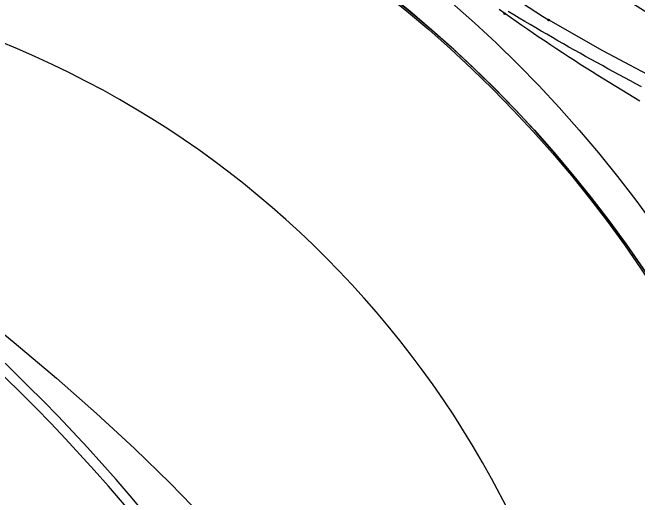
# Model space of a CAD drawing. Extents: x -14 to 1565148, y -25 to 642856.
# Drawn here: x 1564853.79 to 1564884.76, y 636507.46 to 636531.5 of the extents above; entities that cross this region are included whole.
import ezdxf

# ---------------------------------------------------------------- set-up
doc = ezdxf.new("R2010")
doc.units = 0
for name, color, linetype in [('DR_P_Erosion_Control', 7, 'Continuous'), ('GE_P_Alignment_100_Stations', 7, 'Continuous'), ('GE_P_Driveway_CL', 7, 'Continuous'), ('GE_X_Alignment', 7, 'Continuous'), ('PV_P_EOP', 7, 'Continuous'), ('SC_Shading2', 7, 'Continuous'), ('TR_Turning_Path28', 7, 'Continuous'), ('TR_Turning_Path28 - Copy-1', 7, 'Continuous')]:
    doc.layers.add(name, color=color, linetype=linetype)

msp = doc.modelspace()

# ---------------------------------------------------------------- linework, layer by layer
at = {"layer": 'DR_P_Erosion_Control'}
msp.add_lwpolyline([(1564834.662, 636529.958), (1564835.141, 636529.587), (1564837.548, 636527.74), (1564839.973, 636525.899), (1564842.397, 636524.069), (1564844.802, 636522.251), (1564847.167, 636520.45), (1564849.47, 636518.669), (1564851.699, 636516.909), (1564853.869, 636515.144), (1564855.96, 636513.382), (1564857.953, 636511.63), (1564859.834, 636509.894), (1564861.595, 636508.179), (1564863.235, 636506.488), (1564864.754, 636504.821), (1564866.159, 636503.175), (1564867.457, 636501.546), (1564868.659, 636499.927), (1564869.78, 636498.302), (1564870.422, 636497.314)], dxfattribs=at)
at = {"layer": 'GE_P_Alignment_100_Stations'}
for points in [[(1564880.353, 636531.131), (1564880.049, 636531.308), (1564877.121, 636533.227), (1564874.279, 636535.236), (1564871.506, 636537.338), (1564868.804, 636539.532), (1564866.176, 636541.814), (1564863.626, 636544.182), (1564861.643, 636546.137)], [(1564884.96, 636527.825), (1564884.681, 636527.972), (1564884.403, 636528.12), (1564884.125, 636528.269), (1564883.847, 636528.418), (1564883.569, 636528.568), (1564883.292, 636528.718), (1564883.015, 636528.869), (1564882.739, 636529.021), (1564882.463, 636529.174), (1564882.187, 636529.327), (1564881.911, 636529.482), (1564881.636, 636529.636), (1564881.361, 636529.792), (1564881.087, 636529.948), (1564880.812, 636530.105), (1564880.538, 636530.263), (1564880.263, 636530.422), (1564879.989, 636530.581), (1564879.715, 636530.742), (1564879.442, 636530.902), (1564879.167, 636531.065), (1564878.894, 636531.227), (1564878.62, 636531.391), (1564878.347, 636531.555)], [(1564909.759, 636518.863), (1564908.379, 636519.079), (1564905.006, 636520.035), (1564901.764, 636521.15), (1564898.553, 636522.351), (1564895.374, 636523.636), (1564892.231, 636525.006), (1564889.126, 636526.459), (1564886.06, 636527.993), (1564883.036, 636529.609), (1564880.352, 636531.132)]]:
    msp.add_lwpolyline(points, dxfattribs=at)
for centre in [(1564880.352, 636531.132), (1564880.353, 636531.131)]:
    msp.add_circle(centre, 0.0417, dxfattribs=at)
msp.add_arc((1564945.327, 636642.56), 125.026, 239.53645, 252.17759, dxfattribs=at)
at = {"layer": 'GE_P_Driveway_CL'}
for centre, radius, start, end in [((1564834.986, 636485.101), 60.333, 360, 269.30622), ((1564834.986, 636485.101), 60.333, 360, 269.30622), ((1564791.137, 636449.137), 90, 18.66138, 62.26481), ((1564791.137, 636449.137), 90, 18.66138, 62.26481)]:
    msp.add_arc(centre, radius, start, end, dxfattribs=at)
at = {"layer": 'GE_X_Alignment'}
msp.add_circle((1564834.986, 636485.101), 60.25, dxfattribs=at)
msp.add_arc((1564791.137, 636449.137), 90, 18.66138, 62.26481, dxfattribs=at)
at = {"layer": 'PV_P_EOP'}
for radius in [62, 60.333, 60.25]:
    msp.add_circle((1564834.986, 636485.101), radius, dxfattribs=at)
for radius in [90, 89.5]:
    msp.add_arc((1564791.137, 636449.137), radius, 18.66138, 62.26481, dxfattribs=at)
at = {"layer": 'SC_Shading2'}
msp.add_arc((1564834.986, 636485.101), 48.5, 218.9483, 139.2008, dxfattribs=at)
at = {"layer": 'TR_Turning_Path28'}
for points in [[(1564878.177, 636531.447), (1564877.896, 636531.644)], [(1564884.87, 636527.109), (1564884.573, 636527.287), (1564884.276, 636527.466), (1564883.979, 636527.646), (1564883.683, 636527.827), (1564883.388, 636528.009), (1564883.093, 636528.192), (1564882.799, 636528.376), (1564882.505, 636528.561), (1564882.212, 636528.747), (1564881.92, 636528.933), (1564881.628, 636529.121), (1564881.337, 636529.31), (1564881.047, 636529.499), (1564880.757, 636529.69), (1564880.467, 636529.881), (1564880.179, 636530.074), (1564879.891, 636530.267), (1564879.603, 636530.462), (1564879.317, 636530.657), (1564879.031, 636530.853), (1564878.745, 636531.05), (1564878.46, 636531.248), (1564878.176, 636531.447)]]:
    msp.add_lwpolyline(points, dxfattribs=at)
for centre in [(1564878.176, 636531.447), (1564878.177, 636531.447)]:
    msp.add_circle(centre, 0.0417, dxfattribs=at)
msp.add_arc((1564939.259, 636618.365), 102.29, 234.57972, 257.40723, dxfattribs=at)
at = {"layer": 'TR_Turning_Path28 - Copy-1'}
msp.add_arc((1564979.005, 636695.339), 184.987, 234.0043, 257.06523, dxfattribs=at)

doc.saveas('drawing.dxf')
